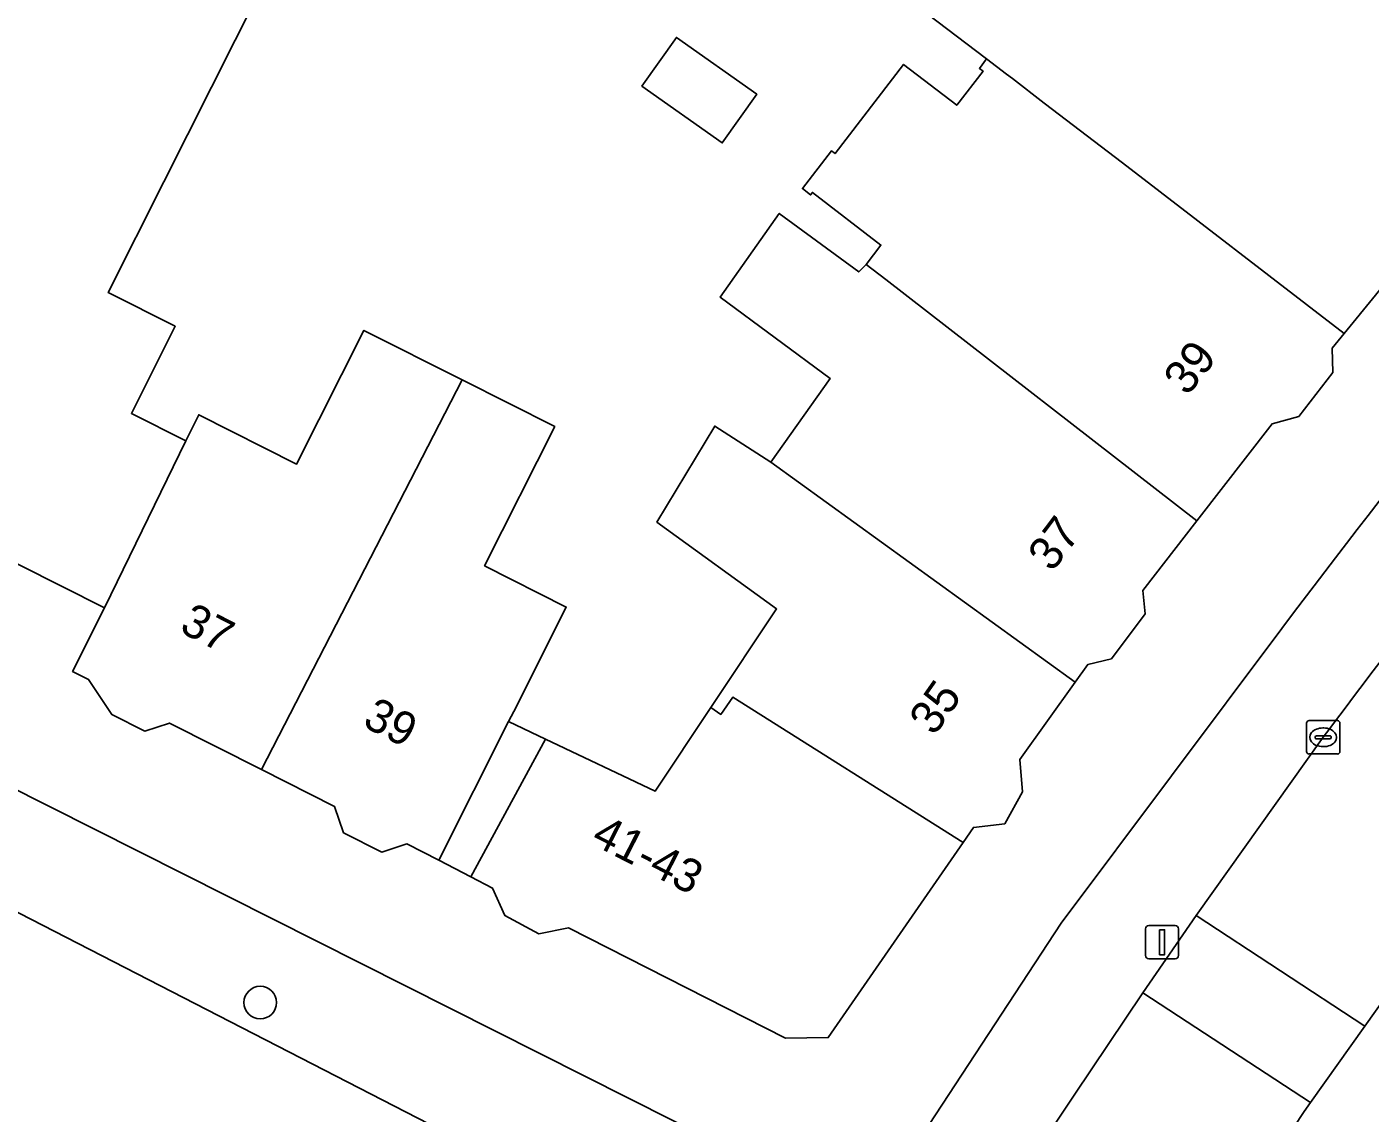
# Model space of a CAD drawing. Extents: x 160349 to 161355, y 381727 to 382854.
# Drawn here: x 161162.58 to 161202.84, y 382472.09 to 382504.64 of the extents above; entities that cross this region are included whole.
import ezdxf

# ---------------------------------------------------------------- set-up
doc = ezdxf.new("R2010")
doc.units = 0
for name, color, linetype in [('IMGEO_Boom', 7, 'Continuous'), ('IMGEO_Erf', 7, 'Continuous'), ('IMGEO_Kolk', 7, 'Continuous'), ('IMGEO_Lichtmast', 7, 'Continuous'), ('IMGEO_Pand', 7, 'Continuous'), ('IMGEO_Pand_nummerreeks', 7, 'Continuous'), ('IMGEO_Pand_overbouw', 7, 'Continuous'), ('IMGEO_Rijbaan_lokaal_open', 7, 'Continuous'), ('IMGEO_Voetpad_open', 7, 'Continuous')]:
    doc.layers.add(name, color=color, linetype=linetype)

msp = doc.modelspace()

# ---------------------------------------------------------------- linework, layer by layer
at = {"layer": 'IMGEO_Boom'}
msp.add_circle((161169.577, 382475.401), 0.489, dxfattribs=at)
at = {"layer": 'IMGEO_Erf'}
for points in [[(161202.996, 382496.598), (161202.065, 382495.452), (161201.705, 382495.009), (161201.717, 382494.279), (161200.701, 382492.966), (161199.902, 382492.744), (161197.644, 382489.835), (161196.029, 382487.754), (161196.101, 382487.055), (161195.085, 382485.702), (161194.376, 382485.53), (161193.998, 382485), (161192.345, 382482.685), (161192.418, 382481.715), (161191.89, 382480.754), (161190.951, 382480.651), (161190.638, 382480.198), (161186.602, 382474.35), (161185.322, 382474.336), (161178.82, 382477.638), (161177.922, 382477.459), (161176.907, 382478.008), (161176.539, 382478.834), (161175.891, 382479.169), (161178.128, 382483.293), (161181.412, 382481.734), (161183.082, 382484.244), (161185.049, 382487.199), (161181.467, 382489.802), (161183.199, 382492.675), (161184.884, 382491.599), (161186.653, 382494.105), (161183.357, 382496.545), (161185.129, 382499.049), (161187.513, 382497.297), (161187.733, 382497.522), (161188.178, 382498.1), (161186.125, 382499.679), (161186.07, 382499.607), (161185.828, 382499.793), (161186.697, 382500.923), (161186.804, 382500.841), (161188.859, 382503.515), (161190.453, 382502.29), (161191.239, 382503.312), (161191.128, 382503.398), (161191.344, 382503.679), (161178.609, 382513.354)], [(161171.685, 382509.922), (161166.687, 382500), (161165.017, 382496.685), (161167.033, 382495.669), (161165.717, 382493.057), (161167.343, 382492.238), (161167.736, 382493.017), (161170.669, 382491.54), (161172.686, 382495.545), (161175.632, 382494.061), (161178.404, 382492.664), (161176.301, 382488.489), (161178.75, 382487.255), (161177.175, 382484.127), (161177.02, 382483.819), (161174.93, 382479.671), (161173.968, 382480.156), (161173.22, 382479.909), (161172.069, 382480.489), (161171.807, 382481.281), (161169.613, 382482.386), (161166.854, 382483.776), (161166.114, 382483.532), (161165.127, 382484.029), (161164.434, 382485.085), (161163.954, 382485.327), (161164.911, 382487.226), (161152.114, 382493.671)], [(161140.585, 382492.693), (161185.947, 382469.846), (161188.428, 382469.918), (161193.579, 382477.78), (161200.193, 382486.612)]]:
    msp.add_lwpolyline(points, dxfattribs=at)
msp.add_lwpolyline([(161184.455, 382502.622), (161183.421, 382501.161), (161181.014, 382502.864), (161182.048, 382504.325)], close=True, dxfattribs=at)
msp.add_arc((161527.366, 382239.479), 410.021, 140.55141, 142.93407, dxfattribs=at)
at = {"layer": 'IMGEO_Kolk'}
for p, q in [((161200.933, 382482.924), (161200.933, 382483.776)), ((161201.008, 382483.85), (161201.86, 382483.85)), ((161201.421, 382483.63), (161201.446, 382483.63)), ((161201.934, 382483.776), (161201.934, 382482.924)), ((161201.192, 382483.344), (161201.192, 382483.356)), ((161201.63, 382483.307), (161201.232, 382483.307)), ((161201.235, 382483.393), (161201.633, 382483.393)), ((161201.676, 382483.356), (161201.676, 382483.344)), ((161201.86, 382482.85), (161201.008, 382482.85)), ((161201.444, 382483.07), (161201.419, 382483.07))]:
    msp.add_line(p, q, dxfattribs=at)
for points in [[(161200.933, 382482.924), (161200.933, 382483.776)], [(161201.008, 382483.85), (161201.86, 382483.85)], [(161201.934, 382483.776), (161201.934, 382482.924)], [(161201.86, 382482.85), (161201.008, 382482.85)]]:
    msp.add_lwpolyline(points, dxfattribs=at)
for centre, radius, start, end in [((161201.01, 382483.774), 0.0765, 91.552, 178.448), ((161201.01, 382483.774), 0.0765, 91.552, 178.448), ((161201.858, 382483.774), 0.0765, 1.552, 88.448), ((161201.858, 382483.774), 0.0765, 1.552, 88.448), ((161201.232, 382483.353), 0.0403, 85.8775, 175.7526), ((161201.229, 382483.343), 0.0366, 178.938, 274.7102), ((161201.633, 382483.35), 0.043, 264.8664, 352.4533), ((161201.637, 382483.355), 0.0386, 1.7309, 96.639), ((161201.01, 382482.926), 0.0765, 181.552, 268.448), ((161201.01, 382482.926), 0.0765, 181.552, 268.448), ((161201.858, 382482.926), 0.0765, 271.552, 358.448), ((161201.858, 382482.926), 0.0765, 271.552, 358.448)]:
    msp.add_arc(centre, radius, start, end, dxfattribs=at)
for centre, major_axis, ratio, start_param, end_param in [((161201.42, 382483.35), (-0.387, 0.002), 0.722429, 4.712389, 7.853982), ((161201.445, 382483.35), (-0.39, 0.002), 0.717154, 1.570796, 4.712389)]:
    msp.add_ellipse(centre, major_axis=major_axis, ratio=ratio, start_param=start_param, end_param=end_param, dxfattribs=at)
at = {"layer": 'IMGEO_Lichtmast'}
for p, q in [((161196.108, 382476.809), (161196.108, 382477.609)), ((161196.108, 382477.609), (161196.108, 382476.809)), ((161196.208, 382477.709), (161196.998, 382477.709)), ((161196.998, 382477.709), (161196.208, 382477.709)), ((161197.098, 382477.609), (161197.098, 382476.809)), ((161197.098, 382476.809), (161197.098, 382477.609)), ((161196.998, 382476.709), (161196.208, 382476.709)), ((161196.208, 382476.709), (161196.998, 382476.709))]:
    msp.add_line(p, q, dxfattribs=at)
msp.add_lwpolyline([(161196.528, 382477.584), (161196.678, 382477.584), (161196.678, 382476.834), (161196.528, 382476.834), (161196.528, 382477.584)], dxfattribs=at)
for centre, start, end in [((161196.208, 382477.609), 90, 180), ((161196.208, 382477.609), 90, 180), ((161196.998, 382477.609), 0, 90), ((161196.998, 382477.609), 360, 90), ((161196.208, 382476.809), 180, 270), ((161196.208, 382476.809), 180, 270), ((161196.998, 382476.809), 270, 0), ((161196.998, 382476.809), 270, 0)]:
    msp.add_arc(centre, 0.1, start, end, dxfattribs=at)
at = {"layer": 'IMGEO_Pand'}
for points in [[(161167.343, 382492.238), (161165.717, 382493.057), (161167.033, 382495.669), (161165.017, 382496.685), (161166.687, 382500), (161171.685, 382509.922), (161173.516, 382508.999), (161175.437, 382512.813), (161163.002, 382519.077), (161158.536, 382521.326), (161156.742, 382517.765), (161160.937, 382515.652), (161158.418, 382510.651), (161157.573, 382511.077), (161155.668, 382507.296), (161156.555, 382506.85), (161153.105, 382500), (161151.271, 382496.36), (161150.325, 382496.837), (161148.972, 382494.15), (161151.67, 382492.791), (161152.114, 382493.671), (161164.911, 382487.226)], [(161198.616, 382514.058), (161194.877, 382509.455), (161190.468, 382512.859), (161188.757, 382510.642), (161181.416, 382516.307), (161178.609, 382513.354), (161191.344, 382503.679), (161191.938, 382503.228), (161192.117, 382503.092), (161193.067, 382502.351), (161195.417, 382500.563), (161202.065, 382495.452), (161202.996, 382496.598), (161205.758, 382500), (161209.711, 382504.957)], [(161181.014, 382502.864), (161183.421, 382501.161), (161184.455, 382502.622), (161182.048, 382504.325)], [(161195.417, 382500.563), (161193.067, 382502.351), (161192.117, 382503.092), (161191.938, 382503.228), (161191.344, 382503.679), (161191.128, 382503.398), (161191.239, 382503.312), (161190.453, 382502.29), (161188.859, 382503.515), (161186.804, 382500.841), (161186.697, 382500.923), (161185.828, 382499.793), (161186.07, 382499.607), (161186.125, 382499.679), (161188.178, 382498.1), (161187.733, 382497.522), (161188.322, 382497.065), (161197.644, 382489.835), (161199.902, 382492.744), (161200.701, 382492.966), (161201.717, 382494.279), (161201.705, 382495.009), (161202.065, 382495.452)], [(161188.322, 382497.065), (161187.733, 382497.522), (161187.513, 382497.297), (161185.129, 382499.049), (161183.357, 382496.545), (161186.653, 382494.105), (161184.884, 382491.599), (161193.998, 382485), (161194.376, 382485.53), (161195.085, 382485.702), (161196.101, 382487.055), (161196.029, 382487.754), (161197.644, 382489.835)], [(161169.613, 382482.386), (161175.632, 382494.061), (161172.686, 382495.545), (161170.669, 382491.54), (161167.736, 382493.017), (161167.343, 382492.238), (161164.911, 382487.226), (161163.954, 382485.327), (161164.434, 382485.085), (161165.127, 382484.029), (161166.114, 382483.532), (161166.854, 382483.776)], [(161169.613, 382482.386), (161171.807, 382481.281), (161172.069, 382480.489), (161173.22, 382479.909), (161173.968, 382480.156), (161174.93, 382479.671), (161177.02, 382483.819), (161177.175, 382484.127), (161178.75, 382487.255), (161176.301, 382488.489), (161178.404, 382492.664), (161175.632, 382494.061)], [(161184.884, 382491.599), (161183.199, 382492.675), (161181.467, 382489.802), (161185.049, 382487.199), (161183.082, 382484.244), (161183.38, 382484.035), (161183.744, 382484.555), (161190.638, 382480.198), (161190.951, 382480.651), (161191.89, 382480.754), (161192.418, 382481.715), (161192.345, 382482.685), (161193.998, 382485)], [(161183.082, 382484.244), (161181.412, 382481.734), (161178.128, 382483.293), (161175.891, 382479.169), (161176.539, 382478.834), (161176.907, 382478.008), (161177.922, 382477.459), (161178.82, 382477.638), (161185.322, 382474.336), (161186.602, 382474.35), (161190.638, 382480.198), (161183.744, 382484.555), (161183.38, 382484.035)]]:
    msp.add_lwpolyline(points, close=True, dxfattribs=at)
at = {"layer": 'IMGEO_Pand_overbouw'}
msp.add_lwpolyline([(161175.891, 382479.169), (161178.128, 382483.293), (161177.02, 382483.819), (161174.93, 382479.671)], close=True, dxfattribs=at)
at = {"layer": 'IMGEO_Rijbaan_lokaal_open'}
for points in [[(161201.435, 382483.35), (161197.622, 382478.012), (161202.682, 382474.697), (161204.967, 382477.913), (161208.568, 382482.662), (161210.886, 382485.727), (161212.765, 382488.107), (161214.56, 382490.381), (161217.672, 382494.253), (161221.163, 382498.424), (161222.596, 382500), (161224.624, 382502.23)], [(161174.997, 382471.572), (161153.933, 382482.402), (161151.275, 382477.122), (161172.913, 382465.995), (161182.79, 382460.907)], [(161194.989, 382463.234), (161200.86, 382472.133), (161201.053, 382472.405), (161196.028, 382475.697), (161193.968, 382472.624), (161190.307, 382467.107), (161190.118, 382466.823), (161183.933, 382456.864)]]:
    msp.add_lwpolyline(points, dxfattribs=at)
msp.add_lwpolyline([(161197.622, 382478.012), (161196.028, 382475.697), (161201.053, 382472.405), (161202.682, 382474.697)], close=True, dxfattribs=at)
msp.add_arc((161485.595, 382271.074), 354.695, 139.80301, 143.23919, dxfattribs=at)
at = {"layer": 'IMGEO_Voetpad_open'}
for points in [[(161239.474, 382517.508), (161233.279, 382511.363), (161228.612, 382506.614), (161228.041, 382505.997), (161224.624, 382502.23), (161222.596, 382500), (161221.163, 382498.424), (161217.672, 382494.253), (161218.055, 382493.94), (161213.119, 382487.818), (161212.765, 382488.107), (161210.886, 382485.727), (161208.568, 382482.662), (161204.967, 382477.913), (161202.682, 382474.697), (161201.053, 382472.405), (161200.86, 382472.133), (161194.989, 382463.234)], [(161141.455, 382488.817), (161151.487, 382483.659), (161153.933, 382482.402), (161174.997, 382471.572), (161185.771, 382466.062), (161188.428, 382469.918), (161185.947, 382469.846), (161140.585, 382492.693)], [(161200.193, 382486.612), (161193.579, 382477.78), (161188.428, 382469.918), (161185.771, 382466.062)], [(161193.968, 382472.624), (161196.028, 382475.697), (161197.622, 382478.012), (161201.435, 382483.35)], [(161190.118, 382466.823), (161190.307, 382467.107), (161193.968, 382472.624)]]:
    msp.add_lwpolyline(points, dxfattribs=at)
for centre, radius, start, end in [((161527.366, 382239.479), 410.021, 140.55141, 142.93407), ((161485.595, 382271.074), 354.695, 139.80301, 143.23919)]:
    msp.add_arc(centre, radius, start, end, dxfattribs=at)

# ---------------------------------------------------------------- texts
at = {"layer": 'IMGEO_Pand_nummerreeks'}
for s, rotation, p in [('39', 51.7954, (161197.363, 382493.552)), ('37', 52.9757, (161193.31, 382488.275)), ('37', 332.7377, (161167.118, 382486.531)), ('35', 55.0248, (161189.78, 382483.366)), ('39', 332.7377, (161172.606, 382483.703)), ('41-43', 332.8667, (161179.455, 382480.174))]:
    msp.add_text(s, height=1, rotation=rotation, dxfattribs=at).set_placement(p)

doc.saveas('drawing.dxf')
